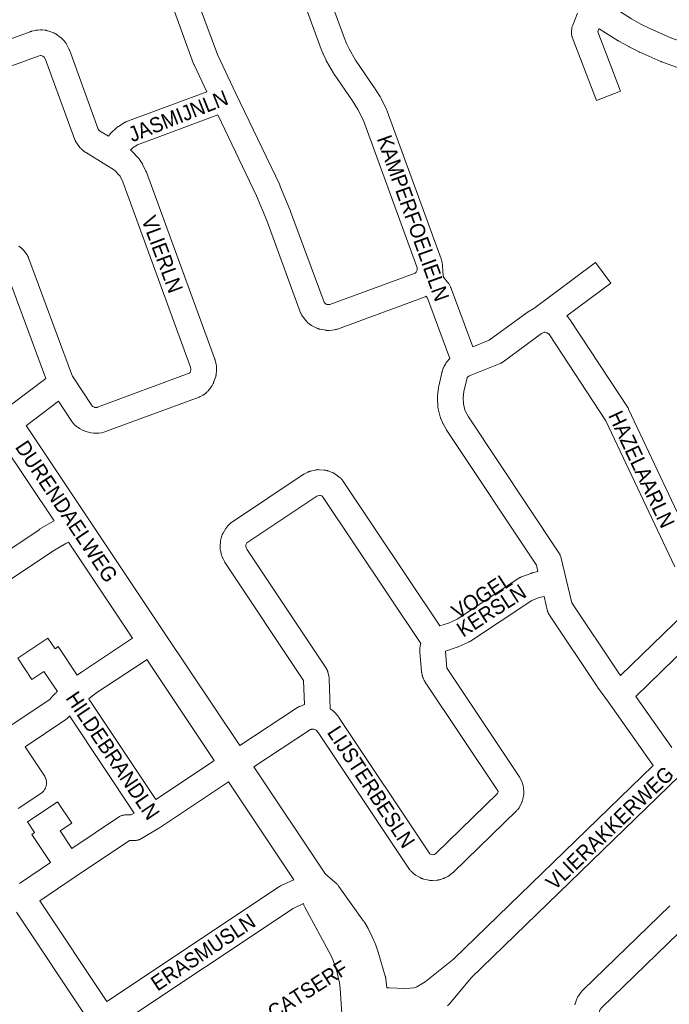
# Model space of a CAD drawing. Header units: metres. Extents: x 123819 to 142731, y 393440 to 405763.
# Tile 310 of 346: x 138303 to 138633, y 399557 to 400057. Entities that reach past the tile are written whole.
import ezdxf
from ezdxf.enums import TextEntityAlignment as Align

# ---------------------------------------------------------------- set-up
doc = ezdxf.new("R2010")
doc.units = ezdxf.units.M
doc.header["$MEASUREMENT"] = 0
for name, color, linetype, lineweight in [('gs-anno-wegen algemeen tekst', 7, 'Continuous', 0), ('gs-knt-aanvullende hoofdweg', 7, 'Continuous', 0), ('gs-knt-wegen algemeen', 7, 'Continuous', 0)]:
    doc.layers.add(name, color=color, linetype=linetype, lineweight=lineweight)
doc.styles.add('Style-Arial', font='arial.ttf')

msp = doc.modelspace()

# ---------------------------------------------------------------- linework, layer by layer
at = {"layer": 'gs-knt-aanvullende hoofdweg', "color": 7, "linetype": 'Continuous', "flags": 128}
for points in [[(138305.99, 399850.99), (138336.51, 399805.29), (138376.2, 399745.86), (138414.53, 399688.47)], [(138320.17, 399802.71), (138293.83, 399842.15)], [(138360.07, 399742.97), (138327.42, 399791.86)], [(138401.54, 399680.88), (138367.3, 399732.14)], [(138421.76, 399677.64), (138458.16, 399623.15), (138463.82, 399618.19), (138464.07, 399617.95), (138464.32, 399617.71), (138464.32, 399617.71), (138464.55, 399617.45), (138464.55, 399617.45), (138464.77, 399617.19), (138464.77, 399617.18), (138464.97, 399616.91), (138464.98, 399616.91), (138477.52, 399599.36), (138477.72, 399599.05), (138477.91, 399598.74), (138479.79, 399595.48), (138479.99, 399595.11), (138481.67, 399591.77), (138481.85, 399591.4), (138483.35, 399587.96), (138483.51, 399587.57), (138484.81, 399584.06), (138484.98, 399583.56), (138488.54, 399571.4), (138488.55, 399571.35), (138488.57, 399571.3), (138488.58, 399571.24), (138488.6, 399571.17), (138488.63, 399571.07), (138488.64, 399571.03), (138488.65, 399570.99), (138488.66, 399570.93), (138488.68, 399570.85), (138488.69, 399570.79), (138488.71, 399570.73), (138488.71, 399570.67), (138488.75, 399570.44), (138488.76, 399570.38), (138488.77, 399570.36), (138488.81, 399570.04), (138489.27, 399565.42)], [(138441.97, 399620.35), (138408.77, 399670.06)], [(138456.86, 399526.09), (138458.64, 399529.13), (138461.72, 399535.76), (138462.19, 399536.9), (138464.61, 399543.68), (138466.13, 399550.08), (138466.42, 399551.87), (138466.47, 399552.4), (138465.58, 399565.11), (138465.21, 399567.9), (138463.92, 399573.77), (138462.05, 399579.25), (138460.98, 399581.7), (138447.63, 399606.46), (138447.47, 399606.77), (138447.33, 399607.09), (138447.2, 399607.41), (138447.09, 399607.74), (138446.99, 399608.08), (138446.94, 399608.29)]]:
    msp.add_lwpolyline(points, dxfattribs=at)
at = {"layer": 'gs-knt-wegen algemeen', "color": 7, "linetype": 'Continuous', "flags": 128}
for points in [[(138452.68, 400088.89), (138467.62, 400048.21), (138468.82, 400045.16), (138470.12, 400042.36), (138473.36, 400036.68), (138482.59, 400023.35), (138482.74, 400023.12), (138485.75, 400018.34), (138485.87, 400018.15), (138485.98, 400017.96), (138486.08, 400017.76), (138489.24, 400011.41), (138489.34, 400011.19), (138489.44, 400010.96), (138489.52, 400010.74), (138516.85, 399935.81), (138516.95, 399935.53), (138517.03, 399935.25), (138517.44, 399933.7), (138517.52, 399933.39), (138517.57, 399933.09), (138517.62, 399932.78), (138517.64, 399932.47), (138517.66, 399932.16), (138517.71, 399929.49), (138517.71, 399929.2), (138517.7, 399928.91), (138518.09, 399926.46), (138518.26, 399926.27), (138520.2, 399923.96), (138520.36, 399923.76), (138520.51, 399923.55), (138520.66, 399923.34), (138520.8, 399923.12), (138520.93, 399922.89), (138521.65, 399921.57), (138521.76, 399921.35), (138521.87, 399921.13), (138521.96, 399920.91), (138522.05, 399920.69), (138532.95, 399891)], [(138403.2, 400039.57), (138412.6, 400019.78), (138434.84, 399973.27), (138434.91, 399973.11), (138434.98, 399972.95), (138440.32, 399960.02), (138440.42, 399959.78), (138457.38, 399913.72), (138457.93, 399912.99), (138458.73, 399912.58), (138459.44, 399912.46), (138460.38, 399912.57), (138503.66, 399928.47), (138503.71, 399928.5), (138504.18, 399928.93), (138504.2, 399928.97), (138504.68, 399930.01), (138504.66, 399931.12), (138504.52, 399931.63), (138477.42, 400005.94), (138474.56, 400011.67), (138471.8, 400016.06), (138462.49, 400029.51), (138462.33, 400029.74), (138462.19, 400029.99), (138458.68, 400036.15), (138458.55, 400036.39), (138458.42, 400036.63), (138456.93, 400039.85), (138456.86, 400040.02), (138456.79, 400040.19), (138455.48, 400043.49), (138455.42, 400043.64), (138440.79, 400083.49)], [(138576.66, 400083.88), (138598.03, 400067.99), (138604.32, 400063.5), (138613.71, 400057.64), (138618.47, 400055.01), (138623.31, 400052.55), (138633.68, 400047.95), (138644.07, 400044.2), (138648.11, 400042.96), (138653.63, 400041.9), (138657.33, 400041.93), (138661.35, 400042.74), (138661.61, 400042.79)], [(138393.65, 400065.49), (138403.2, 400039.57)], [(138397.79, 400020.62), (138391.31, 400034.25), (138391.19, 400034.52), (138391.08, 400034.79), (138381.3, 400061.34)], [(138255.43, 400031.87), (138308.01, 400051.09), (138308.25, 400051.17), (138308.49, 400051.24), (138308.73, 400051.31), (138310.74, 400051.79), (138311.05, 400051.85), (138311.35, 400051.9), (138311.66, 400051.94), (138311.96, 400051.96), (138313.3, 400052.02), (138313.55, 400052.03), (138313.79, 400052.02), (138314.03, 400052.01), (138314.27, 400051.99), (138315.61, 400051.85), (138315.9, 400051.82), (138316.18, 400051.77), (138316.47, 400051.7), (138316.75, 400051.63), (138317.03, 400051.54), (138319.56, 400050.68), (138319.82, 400050.59), (138320.08, 400050.48), (138320.33, 400050.36), (138320.58, 400050.24), (138320.82, 400050.1), (138321.05, 400049.95), (138321.28, 400049.79), (138323.45, 400048.23), (138323.68, 400048.05), (138323.9, 400047.87), (138324.12, 400047.67), (138324.32, 400047.47), (138324.52, 400047.25), (138325.4, 400046.25), (138325.59, 400046.02), (138325.77, 400045.79), (138325.94, 400045.55), (138326.09, 400045.31), (138326.24, 400045.05), (138327.52, 400042.7), (138327.66, 400042.42), (138327.79, 400042.13), (138327.91, 400041.83)], [(138327.91, 400041.83), (138342.64, 400001.56), (138343.23, 400000.79), (138343.31, 400000.71), (138347.8, 399997.98)], [(138329.57, 399876.19), (138339.76, 399860.78), (138340.64, 399860.34), (138340.81, 399860.28), (138340.98, 399860.23), (138341.15, 399860.2), (138341.33, 399860.18), (138341.51, 399860.18), (138341.68, 399860.19), (138341.86, 399860.21), (138342.03, 399860.25), (138342.2, 399860.31), (138342.23, 399860.32), (138388.9, 399877.57), (138389.29, 399878.06), (138389.72, 399879.33), (138389.73, 399879.45), (138389.72, 399879.69), (138389.47, 399880.72), (138355.03, 399974.9), (138353.69, 399977.65), (138353.15, 399978.43), (138351.16, 399980.52), (138350.28, 399981.19), (138346.43, 399983.56), (138336.11, 399989.86), (138335.9, 399989.99), (138335.7, 399990.13), (138335.5, 399990.28), (138335.3, 399990.44), (138334.28, 399991.3), (138334.06, 399991.49), (138333.85, 399991.7), (138333.65, 399991.91), (138333.46, 399992.13), (138333.28, 399992.36), (138331.67, 399994.49), (138331.51, 399994.71), (138331.35, 399994.94), (138331.21, 399995.18), (138331.08, 399995.42), (138330.96, 399995.67), (138330.85, 399995.92), (138330.75, 399996.18), (138315.85, 400036.91), (138315.18, 400038.14), (138314.44, 400038.67), (138313.53, 400038.98), (138313.41, 400038.99), (138313.17, 400038.98), (138312.13, 400038.73), (138260.14, 400019.73)], [(138347.8, 399997.98), (138348.41, 399998.78), (138348.57, 399998.97), (138348.73, 399999.16), (138348.9, 399999.35), (138349.08, 399999.52), (138351.89, 400002.21), (138352.09, 400002.39), (138352.29, 400002.57), (138352.5, 400002.73), (138352.72, 400002.89), (138352.94, 400003.03), (138356.25, 400005.09), (138356.47, 400005.23), (138356.71, 400005.35), (138356.94, 400005.47), (138357.19, 400005.58), (138357.43, 400005.67), (138397.79, 400020.62)], [(138403.41, 400008.82), (138362.58, 399993.7), (138360.4, 399992.34), (138358.95, 399990.95)], [(138521.27, 399885.03), (138510, 399915.74), (138509.81, 399916.08), (138509.3, 399916.69), (138509.11, 399916.6), (138508.84, 399916.5), (138464.17, 399900.09), (138463.88, 399899.99), (138463.6, 399899.91), (138463.31, 399899.84), (138463.01, 399899.78), (138462.72, 399899.74), (138460.06, 399899.41), (138459.79, 399899.39), (138459.51, 399899.37), (138459.23, 399899.37), (138458.96, 399899.37), (138458.68, 399899.39), (138458.41, 399899.42), (138458.13, 399899.46), (138455.5, 399899.93), (138455.23, 399899.99), (138454.96, 399900.05), (138454.69, 399900.13), (138454.43, 399900.22), (138454.17, 399900.32), (138453.91, 399900.43), (138453.66, 399900.55), (138451.29, 399901.77), (138451.03, 399901.91), (138450.78, 399902.06), (138450.54, 399902.22), (138450.3, 399902.39), (138450.07, 399902.57), (138449.05, 399903.44), (138448.83, 399903.63), (138448.62, 399903.83), (138448.42, 399904.04), (138448.23, 399904.26), (138448.05, 399904.48), (138446.43, 399906.61), (138446.26, 399906.84), (138446.11, 399907.07), (138445.97, 399907.3), (138445.84, 399907.55), (138445.71, 399907.79), (138445.6, 399908.05), (138445.5, 399908.3), (138428.24, 399955.16), (138423.02, 399967.81), (138403.41, 400008.82)], [(138358.95, 399990.95), (138359.5, 399990.53), (138359.69, 399990.37), (138359.88, 399990.21), (138360.07, 399990.04), (138360.24, 399989.86), (138362.93, 399987.04), (138363.1, 399986.86), (138363.26, 399986.67), (138363.41, 399986.47), (138363.56, 399986.27), (138364.67, 399984.66), (138364.81, 399984.46), (138364.94, 399984.24), (138365.06, 399984.02), (138365.18, 399983.8), (138366.88, 399980.3), (138366.97, 399980.1), (138367.06, 399979.9), (138367.14, 399979.69), (138401.83, 399884.84), (138401.91, 399884.61), (138401.98, 399884.37), (138402.04, 399884.14), (138402.52, 399882.15), (138402.59, 399881.85), (138402.64, 399881.55), (138402.67, 399881.25), (138402.7, 399880.94), (138402.76, 399879.6), (138402.77, 399879.36), (138402.77, 399879.12), (138402.76, 399878.87), (138402.74, 399878.63), (138402.6, 399877.29), (138402.57, 399877.01), (138402.52, 399876.72), (138402.46, 399876.44), (138402.38, 399876.16), (138402.3, 399875.88), (138401.44, 399873.34), (138401.35, 399873.09), (138401.25, 399872.84), (138401.14, 399872.6), (138401.02, 399872.36), (138400.55, 399871.47), (138400.4, 399871.2), (138400.24, 399870.95), (138400.07, 399870.7), (138399.88, 399870.45), (138398.41, 399868.62), (138398.24, 399868.41), (138398.05, 399868.2), (138397.86, 399868.01), (138397.65, 399867.82), (138397.44, 399867.64), (138397.23, 399867.47), (138396.61, 399867.01), (138396.41, 399866.87), (138396.21, 399866.73), (138396, 399866.6), (138395.78, 399866.48), (138394.65, 399865.88), (138394.39, 399865.75), (138394.12, 399865.63), (138393.84, 399865.52), (138346.76, 399848.11), (138345.5, 399847.7), (138344.21, 399847.41), (138342.9, 399847.22), (138341.58, 399847.16), (138340.26, 399847.2), (138338.94, 399847.37), (138337.65, 399847.64), (138336.38, 399848.03), (138335.16, 399848.53), (138334.99, 399848.61), (138333.15, 399849.52), (138332.87, 399849.66), (138332.6, 399849.82), (138332.34, 399850), (138332.08, 399850.18), (138331.61, 399850.55), (138331.39, 399850.72), (138331.18, 399850.9), (138330.98, 399851.09), (138330.79, 399851.28), (138329.91, 399852.24), (138329.72, 399852.44), (138329.55, 399852.65), (138329.39, 399852.86), (138329.24, 399853.09), (138322.35, 399863.51), (138306.11, 399851.09), (138305.99, 399850.99)], [(138302.25, 399942.23), (138303.54, 399941.19), (138303.78, 399940.99), (138304.01, 399940.77), (138304.23, 399940.55), (138304.43, 399940.31), (138304.63, 399940.07), (138306.25, 399937.94), (138306.41, 399937.72), (138306.57, 399937.49), (138306.71, 399937.25), (138306.84, 399937.01), (138306.97, 399936.76), (138307.08, 399936.51), (138307.18, 399936.26), (138328.99, 399877.36), (138329.57, 399876.19), (138329.57, 399876.19)], [(138298.75, 399861.85), (138315.97, 399875.02), (138295.31, 399930.82)], [(138582.7, 399904.48), (138611.78, 399860.24), (138611.94, 399859.98), (138612.09, 399859.71), (138612.22, 399859.44), (138647.22, 399785.17)], [(138635.65, 399779.19), (138600.64, 399853.47), (138571.96, 399897.12), (138571.59, 399897.59), (138571.5, 399897.67), (138570.67, 399898.17), (138569.61, 399898.42), (138569.61, 399898.43), (138569.6, 399898.43), (138569.24, 399898.45), (138568.01, 399897.73), (138548.38, 399883.38), (138548.16, 399883.23), (138547.93, 399883.08), (138547.69, 399882.95), (138547.45, 399882.82), (138547.21, 399882.7), (138546.96, 399882.6)], [(138566.12, 399776.9), (138565.33, 399780.12), (138519.83, 399848.5), (138519.7, 399848.71), (138519.57, 399848.92), (138517.91, 399851.87), (138517.79, 399852.11), (138517.67, 399852.35), (138517.57, 399852.59), (138516.76, 399854.55), (138516.65, 399854.84), (138516.56, 399855.13), (138516.48, 399855.43), (138515.44, 399859.53), (138515.37, 399859.83), (138515.32, 399860.13), (138515.28, 399860.44), (138515.25, 399860.74), (138515.01, 399864.97), (138515, 399865.28), (138515, 399865.58), (138515.02, 399865.89), (138515.05, 399866.19), (138515.6, 399870.39), (138515.65, 399870.7), (138515.71, 399871), (138517.28, 399877.86), (138517.33, 399878.08), (138517.39, 399878.29), (138517.46, 399878.5), (138518.01, 399880.12), (138518.11, 399880.39), (138518.22, 399880.66), (138518.35, 399880.93), (138518.49, 399881.19), (138519.11, 399882.31), (138519.24, 399882.53), (138519.38, 399882.75), (138519.52, 399882.95), (138519.67, 399883.16), (138520.46, 399884.17), (138520.66, 399884.41), (138520.86, 399884.63), (138521.07, 399884.85), (138521.27, 399885.03)], [(138546.96, 399882.6), (138531.7, 399876.47), (138531.02, 399876.17), (138530.25, 399875.55), (138530.24, 399875.54), (138530.15, 399875.37), (138529.9, 399874.63), (138528.47, 399868.39), (138528.04, 399865.11), (138528.21, 399862.12), (138528.99, 399859.06), (138529.46, 399857.9), (138530.81, 399855.51), (138576.79, 399786.39), (138576.95, 399786.15), (138577.09, 399785.91), (138577.22, 399785.66), (138577.33, 399785.4), (138577.44, 399785.14), (138577.54, 399784.88), (138577.62, 399784.61), (138577.7, 399784.34), (138580.32, 399773.69), (138583.44, 399761.02), (138606.93, 399725.78), (138608.13, 399724.13), (138645.98, 399760.78)], [(138414.53, 399688.47), (138443.92, 399707.81), (138444.19, 399707.97), (138444.45, 399708.12), (138444.73, 399708.26), (138445.01, 399708.39), (138446.28, 399708.91), (138446.57, 399709.02), (138446.87, 399709.12), (138447.18, 399709.21), (138447.43, 399709.27), (138446.98, 399721.39), (138446.94, 399721.57), (138407.12, 399781.34), (138406.99, 399781.54), (138406.87, 399781.74), (138406.76, 399781.94), (138405.89, 399783.62), (138405.76, 399783.87), (138405.65, 399784.13), (138405.55, 399784.39), (138405.46, 399784.66), (138405.38, 399784.93), (138405.31, 399785.2), (138404.73, 399787.78), (138404.67, 399788.05), (138404.63, 399788.33), (138404.6, 399788.61), (138404.58, 399788.89), (138404.57, 399789.17), (138404.57, 399789.45), (138404.59, 399789.72), (138404.8, 399792.36), (138404.83, 399792.65), (138404.87, 399792.95), (138404.93, 399793.23), (138405, 399793.52), (138405.08, 399793.8), (138405.48, 399795.07), (138405.57, 399795.35), (138405.68, 399795.62), (138405.8, 399795.89), (138405.93, 399796.16), (138406.07, 399796.41), (138407.42, 399798.69), (138407.57, 399798.94), (138407.74, 399799.18), (138407.91, 399799.42), (138408.1, 399799.65), (138408.3, 399799.86), (138409.21, 399800.83), (138409.41, 399801.03), (138409.63, 399801.23), (138409.85, 399801.42), (138410.08, 399801.6), (138410.32, 399801.77), (138446.82, 399826.14), (138447.01, 399826.26), (138447.19, 399826.37), (138447.38, 399826.48), (138448.87, 399827.26), (138449.11, 399827.39), (138449.35, 399827.5), (138449.61, 399827.6), (138449.86, 399827.69), (138450.12, 399827.77), (138450.38, 399827.84), (138452.92, 399828.46), (138453.2, 399828.52), (138453.48, 399828.57), (138453.76, 399828.61), (138454.04, 399828.63), (138454.33, 399828.64), (138454.61, 399828.64), (138454.89, 399828.63), (138457.5, 399828.46), (138457.78, 399828.43), (138458.07, 399828.39), (138458.35, 399828.34), (138458.62, 399828.28), (138458.9, 399828.21), (138459.17, 399828.12), (138459.43, 399828.03), (138461.87, 399827.08), (138462.13, 399826.97), (138462.39, 399826.85), (138462.64, 399826.72), (138462.88, 399826.58), (138463.12, 399826.42), (138463.36, 399826.26), (138463.58, 399826.09), (138465.62, 399824.45), (138465.84, 399824.27), (138466.04, 399824.08), (138466.24, 399823.88), (138466.43, 399823.67), (138466.62, 399823.45), (138466.79, 399823.23), (138466.95, 399823)], [(138466.95, 399823), (138516.33, 399749.26)], [(138464.96, 399702.8), (138511.22, 399633.53), (138511.89, 399633.14), (138512.48, 399633.01), (138513.35, 399633.08), (138513.41, 399633.1), (138513.58, 399633.19), (138514.33, 399633.77), (138545.61, 399664.15), (138545.8, 399664.5), (138545.9, 399665.11), (138545.48, 399665.96), (138508.84, 399720.71), (138508.71, 399720.91), (138508.59, 399721.12), (138508.47, 399721.33), (138508.36, 399721.55), (138507.73, 399722.9), (138507.62, 399723.14), (138507.52, 399723.4), (138507.43, 399723.65), (138507.35, 399723.91), (138507.28, 399724.18), (138507.22, 399724.44), (138507.03, 399725.42), (138507, 399725.64), (138506.96, 399725.86), (138506.94, 399726.09), (138506.08, 399735.95), (138506.06, 399736.25), (138506.05, 399736.56), (138506.13, 399737.84), (138506.32, 399739.1), (138506.64, 399740.34), (138456.69, 399814.92), (138456.21, 399815.31), (138455.64, 399815.53), (138455.03, 399815.57), (138454.26, 399815.39), (138453.78, 399815.13), (138418.22, 399791.39), (138417.71, 399790.52), (138417.64, 399789.68), (138417.82, 399788.89), (138418.15, 399788.27), (138458.41, 399727.83), (138458.57, 399727.59), (138458.71, 399727.34), (138458.84, 399727.09), (138458.96, 399726.83), (138459.07, 399726.57), (138459.16, 399726.3), (138459.25, 399726.03), (138459.32, 399725.75), (138459.79, 399723.82), (138459.85, 399723.56), (138459.89, 399723.31), (138459.93, 399723.05), (138459.95, 399722.79), (138459.97, 399722.53), (138460.54, 399707.2), (138461.49, 399706.52), (138461.72, 399706.35), (138461.94, 399706.17), (138462.15, 399705.98), (138462.36, 399705.78), (138462.55, 399705.58), (138464.38, 399703.54), (138464.59, 399703.31), (138464.78, 399703.06), (138464.96, 399702.8), (138464.96, 399702.8), (138464.96, 399702.8)], [(138226.35, 399740.67), (138312.51, 399798.15), (138312.65, 399798.24), (138312.8, 399798.33), (138319.55, 399802.33), (138320.17, 399802.71)], [(138327.42, 399791.86), (138326.19, 399791.14), (138319.59, 399787.22), (138233.69, 399729.92), (138233.22, 399729.58)], [(138516.33, 399749.26), (138520.59, 399750.7), (138525.04, 399752.7), (138556.44, 399773.49), (138556.69, 399773.64), (138556.94, 399773.78), (138557.19, 399773.91), (138557.45, 399774.03), (138557.72, 399774.14), (138562.45, 399775.94), (138562.7, 399776.03), (138562.95, 399776.11), (138563.21, 399776.18), (138566.12, 399776.9)], [(138569.23, 399764.26), (138566.71, 399763.63), (138563.03, 399762.23), (138531.79, 399741.54), (138531.56, 399741.4), (138531.33, 399741.27), (138531.1, 399741.15), (138530.86, 399741.03), (138525.64, 399738.69), (138525.35, 399738.57), (138525.06, 399738.46)], [(138624.78, 399678.33), (138602, 399710.45), (138596.34, 399718.21), (138596.18, 399718.44), (138571.97, 399754.75), (138571.82, 399754.98), (138571.68, 399755.23), (138571.55, 399755.48), (138571.43, 399755.73), (138571.32, 399756), (138571.23, 399756.26), (138571.14, 399756.53), (138571.07, 399756.8), (138569.23, 399764.26)], [(138655.41, 399751.79), (138615.83, 399713.46), (138634.24, 399687.5)], [(138519.1, 399736.45), (138519.87, 399727.67), (138519.93, 399727.55), (138556.54, 399672.84), (138556.7, 399672.59), (138556.85, 399672.33), (138556.98, 399672.07), (138557.91, 399670.18), (138558.03, 399669.93), (138558.13, 399669.67), (138558.23, 399669.4), (138558.31, 399669.14), (138558.38, 399668.87), (138558.68, 399667.65), (138558.74, 399667.4), (138558.78, 399667.14), (138558.82, 399666.88), (138558.84, 399666.62), (138558.94, 399665.38), (138558.96, 399665.07), (138558.96, 399664.75), (138558.95, 399664.44), (138558.92, 399664.13), (138558.88, 399663.82), (138558.48, 399661.36), (138558.42, 399661.07), (138558.35, 399660.78), (138558.27, 399660.49), (138558.18, 399660.21), (138558.07, 399659.93), (138557.95, 399659.66), (138557.82, 399659.39), (138556.67, 399657.19), (138556.52, 399656.93), (138556.37, 399656.68), (138556.2, 399656.43), (138556.03, 399656.2), (138555.84, 399655.97), (138555.64, 399655.75), (138555.43, 399655.54), (138523.13, 399624.17), (138522.95, 399623.99), (138522.76, 399623.83), (138522.57, 399623.67), (138521.02, 399622.49), (138520.78, 399622.31), (138520.52, 399622.14), (138520.25, 399621.98), (138519.98, 399621.83), (138518.81, 399621.25), (138518.59, 399621.14), (138518.36, 399621.04), (138518.13, 399620.95), (138517.89, 399620.87), (138516.64, 399620.46), (138516.36, 399620.38), (138516.07, 399620.31), (138515.78, 399620.25), (138515.49, 399620.2), (138515.19, 399620.17), (138512.59, 399619.95), (138512.3, 399619.93), (138512.02, 399619.93), (138511.74, 399619.93), (138511.45, 399619.95), (138511.17, 399619.98), (138510.89, 399620.03), (138510.61, 399620.08), (138508.06, 399620.66), (138507.79, 399620.72), (138507.51, 399620.81), (138507.24, 399620.9), (138506.98, 399621), (138506.72, 399621.12), (138506.47, 399621.24), (138506.22, 399621.38), (138503.96, 399622.69), (138503.7, 399622.85), (138503.46, 399623.01), (138503.22, 399623.19), (138502.99, 399623.38), (138502.77, 399623.58), (138501.81, 399624.48), (138501.6, 399624.68), (138501.4, 399624.9), (138501.21, 399625.13), (138501.03, 399625.36), (138500.86, 399625.6), (138454.4, 399695.18), (138453.38, 399696.31), (138452.28, 399696.78), (138451, 399696.74), (138450.82, 399696.7), (138450.57, 399696.59), (138421.76, 399677.64)], [(138525.06, 399738.46), (138519.1, 399736.45)], [(138367.3, 399732.14), (138366.4, 399731.54), (138341.41, 399715.05), (138337.79, 399712.25)], [(138337.79, 399712.25), (138338.03, 399711.78), (138339.21, 399710.16), (138339.38, 399709.93), (138371.88, 399661.13)], [(138360.87, 399654.17), (138328.62, 399702.59), (138327.95, 399703.51)], [(138371.88, 399661.13), (138400.63, 399680.28), (138401.54, 399680.88)], [(138489.27, 399565.42), (138490.47, 399565.37), (138498.48, 399565.09), (138501.24, 399565.18), (138503.12, 399565.42), (138503.82, 399565.61), (138503.83, 399565.61), (138504.52, 399565.95), (138508.76, 399568.45), (138523.18, 399579.9), (138624.78, 399678.33)], [(138408.77, 399670.06), (138407.85, 399669.44), (138373.68, 399646.68), (138373.42, 399646.52), (138364.59, 399641.21), (138364.32, 399641.06), (138364.04, 399640.92), (138363.75, 399640.79), (138363.47, 399640.68), (138363.17, 399640.58), (138362.87, 399640.49), (138362.57, 399640.42), (138362.26, 399640.37), (138361.96, 399640.33), (138361.65, 399640.3), (138361.34, 399640.29), (138358.57, 399640.24)], [(138637.85, 399672.87), (138532.25, 399570.56), (138521.31, 399557.48), (138521.13, 399557.27), (138520.94, 399557.07), (138520.07, 399556.19)], [(138358.57, 399640.24), (138330.95, 399621.83), (138312.86, 399609.67), (138347, 399558.39), (138434.83, 399616.86), (138435.08, 399617.02), (138435.35, 399617.17), (138435.62, 399617.31), (138441.97, 399620.35)], [(138446.94, 399608.29), (138441.66, 399605.77), (138352.05, 399546.11)], [(138584.82, 399556.8), (138584.9, 399557.08), (138585, 399557.36), (138585.93, 399559.86), (138586.03, 399560.12), (138586.14, 399560.37), (138586.27, 399560.62), (138586.4, 399560.87), (138586.54, 399561.1), (138586.7, 399561.33), (138586.86, 399561.56), (138588.49, 399563.68), (138588.64, 399563.87), (138588.8, 399564.05), (138588.96, 399564.23), (138589.13, 399564.4), (138633.24, 399607.03)], [(138337.56, 399549.09), (138301.13, 399603.79)], [(138637.6, 399593.13), (138598.53, 399555.38), (138597.79, 399554.42), (138597.48, 399553.57), (138597.56, 399552.67), (138597.93, 399551.78), (138598, 399551.69), (138631.11, 399517.28), (138682.98, 399463.43)]]:
    msp.add_lwpolyline(points, dxfattribs=at)
for points in [[(138639.8, 400031.9), (138629.04, 400035.78), (138628.82, 400035.87), (138628.61, 400035.96), (138617.88, 400040.71), (138617.72, 400040.78), (138617.57, 400040.86), (138612.46, 400043.46), (138612.26, 400043.56), (138607.26, 400046.33), (138607.11, 400046.42), (138606.96, 400046.51), (138597.25, 400052.56), (138597.13, 400052.65), (138596.49, 400051.08), (138608.03, 400020.87), (138608.03, 400020.87, -0.444425), (138608.02, 400020.86), (138608.02, 400020.86), (138595.88, 400016.22), (138595.88, 400016.22, -0.444425), (138595.86, 400016.23), (138595.86, 400016.23), (138583.6, 400048.35), (138583.5, 400048.64), (138583.41, 400048.93), (138583.33, 400049.23), (138583.27, 400049.53), (138583.22, 400049.83), (138583.19, 400050.13), (138583.17, 400050.44), (138583.17, 400050.75), (138583.18, 400051.05), (138583.21, 400051.36), (138583.34, 400052.62), (138583.38, 400052.92), (138583.43, 400053.22), (138583.5, 400053.52), (138583.58, 400053.81), (138583.67, 400054.1), (138583.78, 400054.39), (138586.27, 400060.51)], [(138532.95, 399891), (138541.35, 399894.38), (138560.6, 399908.45), (138560.79, 399908.58), (138560.99, 399908.71), (138561.19, 399908.83), (138564.08, 399910.5), (138595.35, 399933.81, -0.375), (138595.37, 399933.81), (138603.14, 399923.39, -0.374999), (138603.14, 399923.38), (138580.84, 399906.76), (138580.92, 399906.68), (138581.09, 399906.51), (138581.26, 399906.33), (138581.42, 399906.15), (138581.57, 399905.96), (138582.4, 399904.9), (138582.55, 399904.7), (138582.7, 399904.48)], [(138301.66, 399732.83), (138317.02, 399743.07, -0.390267), (138317.03, 399743.07), (138320.64, 399737.67), (138322.22, 399738.72, -0.390275), (138322.23, 399738.72), (138331.92, 399724.17), (138333.64, 399725.5), (138333.84, 399725.65), (138334.04, 399725.78), (138360.07, 399742.97)], [(138292.77, 399695.14), (138317.92, 399711.87), (138318.28, 399712.36), (138318.44, 399712.57), (138318.6, 399712.77), (138318.77, 399712.97), (138318.95, 399713.16), (138320.96, 399715.15), (138321.17, 399715.35), (138321.38, 399715.55), (138321.61, 399715.73), (138321.81, 399715.87), (138315, 399726.08), (138308.88, 399722, -0.390275), (138308.87, 399722), (138301.66, 399732.82, -0.390273)], [(138327.95, 399703.51), (138327.79, 399703.29), (138327.61, 399703.06), (138327.43, 399702.84), (138327.23, 399702.62), (138327.03, 399702.41), (138326.81, 399702.22), (138326.59, 399702.03), (138326.36, 399701.85), (138326.12, 399701.68), (138305.38, 399687.89), (138315.21, 399673.13), (138315.38, 399672.87), (138315.53, 399672.6), (138315.67, 399672.32), (138315.8, 399672.04), (138315.91, 399671.75), (138316.01, 399671.45), (138316.09, 399671.16), (138316.16, 399670.85), (138316.22, 399670.55), (138316.26, 399670.24), (138316.29, 399669.93), (138316.3, 399669.62), (138316.3, 399669.31), (138316.28, 399669), (138316.25, 399668.69), (138316.2, 399668.38), (138316.14, 399668.08), (138316.06, 399667.78), (138315.97, 399667.48), (138315.87, 399667.19), (138315.75, 399666.9), (138315.62, 399666.62), (138315.47, 399666.34), (138315.31, 399666.08), (138315.14, 399665.82), (138314.96, 399665.56), (138314.76, 399665.32), (138314.56, 399665.09), (138314.34, 399664.87), (138314.11, 399664.66), (138313.88, 399664.46), (138313.63, 399664.27), (138313.37, 399664.09), (138301.96, 399656.56, -0.390278)], [(138302.56, 399618.28), (138302.79, 399618.5), (138303.03, 399618.71), (138303.28, 399618.91), (138303.54, 399619.09), (138318.32, 399629.03), (138308.79, 399643.34, -0.390289), (138308.79, 399643.35), (138310.2, 399644.29), (138306.6, 399649.69, -0.390273), (138306.6, 399649.7), (138310.59, 399652.36), (138321.96, 399659.94, -0.390274), (138321.97, 399659.94), (138329.18, 399649.12, -0.390277), (138329.18, 399649.1), (138323.23, 399645.14), (138329.14, 399636.27), (138352.94, 399652.14), (138353.2, 399652.31), (138353.47, 399652.46), (138353.75, 399652.6), (138354.03, 399652.73), (138354.32, 399652.84), (138354.62, 399652.94), (138354.92, 399653.02), (138355.22, 399653.1), (138355.52, 399653.15), (138355.83, 399653.19), (138356.14, 399653.22), (138356.45, 399653.23), (138359.39, 399653.28), (138360.87, 399654.17)]]:
    msp.add_lwpolyline(points, format="xyb", dxfattribs=at)

# ---------------------------------------------------------------- texts
at = {"layer": 'gs-anno-wegen algemeen tekst', "color": 7, "style": 'Style-Arial', "width": 0.909091}
for s, rotation, p in [('JASMIJNLN', 21.6211, (138383.21, 400008.28)), ('KAMPERFOELIELN', 289.7413, (138502.7, 399956.39)), ('VLIERLN', 290.4555, (138375.17, 399938.05)), ('HAZELAARLN', 295.2306, (138618.84, 399828.82)), ('DURENDAELWEG', 303.7516, (138326.54, 399807.41)), ('VOGEL', 32.8299, (138537.52, 399764.71)), ('KERSLN', 32.8299, (138542.46, 399757.06)), ('HILDEBRANDLN', 303.9396, (138350.03, 399683.39)), ('LIJSTERBESLN', 303.1958, (138481.38, 399667.48)), ('VLIERAKKERWEG', 43.6994, (138602.61, 399646.61)), ('ERASMUSLN', 33.6598, (138395.91, 399583.53)), ('JACOB CATSERF', 32.6371, (138434.23, 399554.79))]:
    msp.add_text(s, height=7.7, rotation=rotation, dxfattribs=at).set_placement(p, align=Align.MIDDLE_CENTER)

doc.saveas('drawing.dxf')
